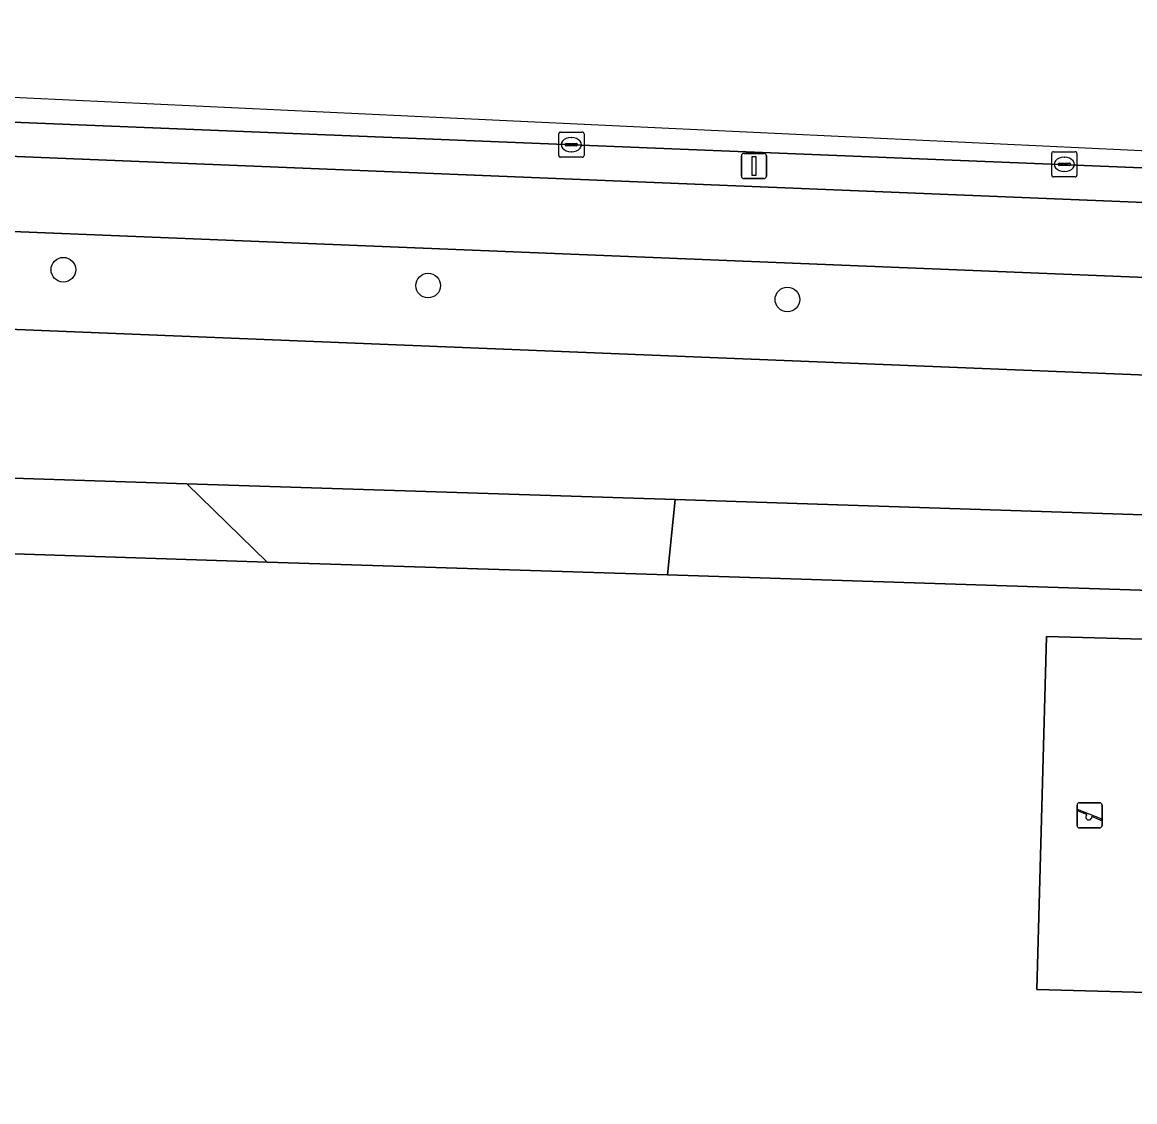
# Model space of a CAD drawing. Extents: x 160077 to 160948, y 386481 to 387498.
# Drawn here: x 160608.55 to 160652.67, y 387454.15 to 387496.98 of the extents above; entities that cross this region are included whole.
import ezdxf

# ---------------------------------------------------------------- set-up
doc = ezdxf.new("R2010")
doc.units = 0
for name, color, linetype in [('IMGEO_Boom', 7, 'Continuous'), ('IMGEO_Fietspad_open', 7, 'Continuous'), ('IMGEO_Groenvoorziening', 7, 'Continuous'), ('IMGEO_Kolk', 7, 'Continuous'), ('IMGEO_Lichtmast', 7, 'Continuous'), ('IMGEO_Rijbaan_lokaal_open', 7, 'Continuous'), ('IMGEO_Speelvoorziening', 7, 'Continuous'), ('IMGEO_Verkeerseiland_open', 7, 'Continuous'), ('IMGEO_Voetpad_open', 7, 'Continuous')]:
    doc.layers.add(name, color=color, linetype=linetype)

msp = doc.modelspace()

# ---------------------------------------------------------------- linework, layer by layer
at = {"layer": 'IMGEO_Boom'}
for centre in [(160610.182, 387487.164), (160624.648, 387486.536), (160638.898, 387485.983)]:
    msp.add_circle(centre, 0.489, dxfattribs=at)
at = {"layer": 'IMGEO_Fietspad_open'}
for points in [[(160749.508, 387485.986), (160748.026, 387485.96), (160545.762, 387494.213), (160533.86, 387492.67), (160530.934, 387491.669)], [(160535.052, 387490.507), (160546.015, 387491.152), (160553.125, 387490.911), (160747.535, 387483.022), (160748.691, 387482.994)]]:
    msp.add_lwpolyline(points, dxfattribs=at)
at = {"layer": 'IMGEO_Groenvoorziening'}
msp.add_lwpolyline([(160729.604, 387462.857), (160728.56, 387474.339), (160728.121, 387479.959), (160601.448, 387485.066), (160602.326, 387479.554), (160604.266, 387467.887), (160608.89, 387438.447)], dxfattribs=at)
for points in [[(160618.267, 387475.567), (160615.073, 387478.672), (160604.543, 387479.013), (160605.017, 387475.996)], [(160634.149, 387475.054), (160618.267, 387475.567), (160605.017, 387475.996), (160604.543, 387479.013), (160615.073, 387478.672), (160634.441, 387478.046), (160657.453, 387477.301), (160677.804, 387476.642), (160693.372, 387476.138), (160710.932, 387475.57), (160711.37, 387472.554), (160694.852, 387473.089), (160675.539, 387473.714), (160658.209, 387474.275)], [(160634.149, 387475.054), (160634.441, 387478.046), (160615.073, 387478.672), (160618.267, 387475.567)], [(160658.209, 387474.275), (160657.453, 387477.301), (160634.441, 387478.046), (160634.149, 387475.054)], [(160648.791, 387458.613), (160649.178, 387472.608), (160686.921, 387471.565), (160686.534, 387457.57), (160679.273, 387457.771)], [(160686.921, 387471.565), (160649.178, 387472.608), (160648.791, 387458.613), (160679.273, 387457.771), (160686.534, 387457.57)]]:
    msp.add_lwpolyline(points, close=True, dxfattribs=at)
at = {"layer": 'IMGEO_Kolk'}
for p, q in [((160629.83, 387491.699), (160629.83, 387492.551)), ((160629.905, 387492.625), (160630.757, 387492.625)), ((160630.318, 387492.405), (160630.343, 387492.405)), ((160630.831, 387492.551), (160630.831, 387491.699)), ((160630.089, 387492.119), (160630.089, 387492.131)), ((160630.527, 387492.082), (160630.129, 387492.082)), ((160630.132, 387492.168), (160630.53, 387492.168)), ((160630.341, 387491.845), (160630.316, 387491.845)), ((160630.573, 387492.131), (160630.573, 387492.119)), ((160649.457, 387491.845), (160650.309, 387491.845)), ((160630.757, 387491.625), (160629.905, 387491.625)), ((160649.382, 387490.919), (160649.382, 387491.771)), ((160649.87, 387491.625), (160649.895, 387491.625)), ((160650.383, 387491.771), (160650.383, 387490.919)), ((160649.641, 387491.339), (160649.641, 387491.351)), ((160650.079, 387491.302), (160649.681, 387491.302)), ((160649.684, 387491.388), (160650.082, 387491.388)), ((160649.893, 387491.065), (160649.868, 387491.065)), ((160650.125, 387491.351), (160650.125, 387491.339)), ((160650.309, 387490.845), (160649.457, 387490.845))]:
    msp.add_line(p, q, dxfattribs=at)
for points in [[(160629.83, 387491.699), (160629.83, 387492.551)], [(160629.905, 387492.625), (160630.757, 387492.625)], [(160630.831, 387492.551), (160630.831, 387491.699)], [(160649.457, 387491.845), (160650.309, 387491.845)], [(160630.757, 387491.625), (160629.905, 387491.625)], [(160649.382, 387490.919), (160649.382, 387491.771)], [(160650.383, 387491.771), (160650.383, 387490.919)], [(160650.309, 387490.845), (160649.457, 387490.845)]]:
    msp.add_lwpolyline(points, dxfattribs=at)
for centre, radius, start, end in [((160629.907, 387492.549), 0.0765, 91.552, 178.448), ((160629.907, 387492.549), 0.0765, 91.552, 178.448), ((160630.755, 387492.549), 0.0765, 1.552, 88.448), ((160630.755, 387492.549), 0.0765, 1.552, 88.448), ((160630.129, 387492.128), 0.0403, 85.8775, 175.7526), ((160630.126, 387492.118), 0.0366, 178.938, 274.7102), ((160630.53, 387492.125), 0.043, 264.8664, 352.4533), ((160630.534, 387492.13), 0.0386, 1.7309, 96.639), ((160649.459, 387491.769), 0.0765, 91.552, 178.448), ((160649.459, 387491.769), 0.0765, 91.552, 178.448), ((160650.307, 387491.769), 0.0765, 1.552, 88.448), ((160650.307, 387491.769), 0.0765, 1.552, 88.448), ((160629.907, 387491.701), 0.0765, 181.552, 268.448), ((160629.907, 387491.701), 0.0765, 181.552, 268.448), ((160630.755, 387491.701), 0.0765, 271.552, 358.448), ((160630.755, 387491.701), 0.0765, 271.552, 358.448), ((160649.681, 387491.348), 0.0403, 85.8775, 175.7526), ((160649.678, 387491.338), 0.0366, 178.938, 274.7102), ((160650.082, 387491.345), 0.043, 264.8664, 352.4533), ((160650.086, 387491.35), 0.0386, 1.7309, 96.639), ((160649.459, 387490.921), 0.0765, 181.552, 268.448), ((160649.459, 387490.921), 0.0765, 181.552, 268.448), ((160650.307, 387490.921), 0.0765, 271.552, 358.448), ((160650.307, 387490.921), 0.0765, 271.552, 358.448)]:
    msp.add_arc(centre, radius, start, end, dxfattribs=at)
for centre, major_axis, ratio, start_param, end_param in [((160630.317, 387492.125), (-0.387, 0.002), 0.722429, 4.712389, 7.853982), ((160630.342, 387492.125), (-0.39, 0.002), 0.717154, 1.570796, 4.712389), ((160649.869, 387491.345), (-0.387, 0.002), 0.722429, 4.712389, 7.853982), ((160649.894, 387491.345), (-0.39, 0.002), 0.717154, 1.570796, 4.712389)]:
    msp.add_ellipse(centre, major_axis=major_axis, ratio=ratio, start_param=start_param, end_param=end_param, dxfattribs=at)
at = {"layer": 'IMGEO_Lichtmast'}
for p, q in [((160637.075, 387490.878), (160637.075, 387491.678)), ((160637.075, 387491.678), (160637.075, 387490.878)), ((160637.175, 387491.778), (160637.965, 387491.778)), ((160637.965, 387491.778), (160637.175, 387491.778)), ((160638.065, 387491.678), (160638.065, 387490.878)), ((160638.065, 387490.878), (160638.065, 387491.678)), ((160637.965, 387490.778), (160637.175, 387490.778)), ((160637.175, 387490.778), (160637.965, 387490.778))]:
    msp.add_line(p, q, dxfattribs=at)
msp.add_lwpolyline([(160637.495, 387491.653), (160637.645, 387491.653), (160637.645, 387490.903), (160637.495, 387490.903), (160637.495, 387491.653)], dxfattribs=at)
for centre, start, end in [((160637.175, 387491.678), 90, 180), ((160637.175, 387491.678), 90, 180), ((160637.965, 387491.678), 0, 90), ((160637.965, 387491.678), 360, 90), ((160637.175, 387490.878), 180, 270), ((160637.175, 387490.878), 180, 270), ((160637.965, 387490.878), 270, 0), ((160637.965, 387490.878), 270, 0)]:
    msp.add_arc(centre, 0.1, start, end, dxfattribs=at)
at = {"layer": 'IMGEO_Rijbaan_lokaal_open'}
for points in [[(160772.489, 387486.636), (160747.412, 387488.822), (160677.578, 387490.72), (160544.923, 387496.983), (160544.972, 387494.506), (160548.202, 387494.942)], [(160553.229, 387495.239), (160750.044, 387487.281), (160752.475, 387487.005)]]:
    msp.add_lwpolyline(points, dxfattribs=at)
at = {"layer": 'IMGEO_Speelvoorziening'}
for p, q in [((160650.388, 387465.117), (160650.388, 387465.917)), ((160650.388, 387465.917), (160650.388, 387465.117)), ((160650.488, 387466.017), (160651.278, 387466.017)), ((160651.278, 387466.017), (160650.488, 387466.017)), ((160651.378, 387465.917), (160651.378, 387465.117)), ((160651.378, 387465.117), (160651.378, 387465.917)), ((160650.771, 387465.545), (160650.432, 387465.682)), ((160650.457, 387465.742), (160651.333, 387465.389)), ((160651.309, 387465.329), (160650.969, 387465.466)), ((160651.278, 387465.017), (160650.488, 387465.017)), ((160650.488, 387465.017), (160651.278, 387465.017))]:
    msp.add_line(p, q, dxfattribs=at)
for centre, radius, start, end in [((160650.488, 387465.917), 0.1, 90, 180), ((160650.488, 387465.917), 0.1, 90, 180), ((160651.278, 387465.917), 0.1, 0, 90), ((160651.278, 387465.917), 0.1, 360, 90), ((160650.445, 387465.712), 0.0327, 68.078, 248.078), ((160650.85, 387465.455), 0.12, 130.9928, 5.1632), ((160651.321, 387465.359), 0.0327, 248.078, 68.078), ((160650.488, 387465.117), 0.1, 180, 270), ((160650.488, 387465.117), 0.1, 180, 270), ((160651.278, 387465.117), 0.1, 270, 0), ((160651.278, 387465.117), 0.1, 270, 0)]:
    msp.add_arc(centre, radius, start, end, dxfattribs=at)
at = {"layer": 'IMGEO_Verkeerseiland_open'}
for points in [[(160548.202, 387494.942), (160544.972, 387494.506), (160533.824, 387493.114), (160533.86, 387492.67), (160545.762, 387494.213), (160748.026, 387485.96), (160749.508, 387485.986)], [(160752.475, 387487.005), (160750.044, 387487.281), (160553.229, 387495.239)]]:
    msp.add_lwpolyline(points, dxfattribs=at)
at = {"layer": 'IMGEO_Voetpad_open'}
for points in [[(160748.691, 387482.994), (160747.535, 387483.022), (160553.125, 387490.911), (160546.015, 387491.152), (160535.052, 387490.507)], [(160530.871, 387489.098), (160535.507, 387487.08), (160545.885, 387487.287), (160598.969, 387485.166), (160601.448, 387485.066), (160728.121, 387479.959), (160730.52, 387479.863), (160750.243, 387479.074)]]:
    msp.add_lwpolyline(points, dxfattribs=at)

doc.saveas('drawing.dxf')
